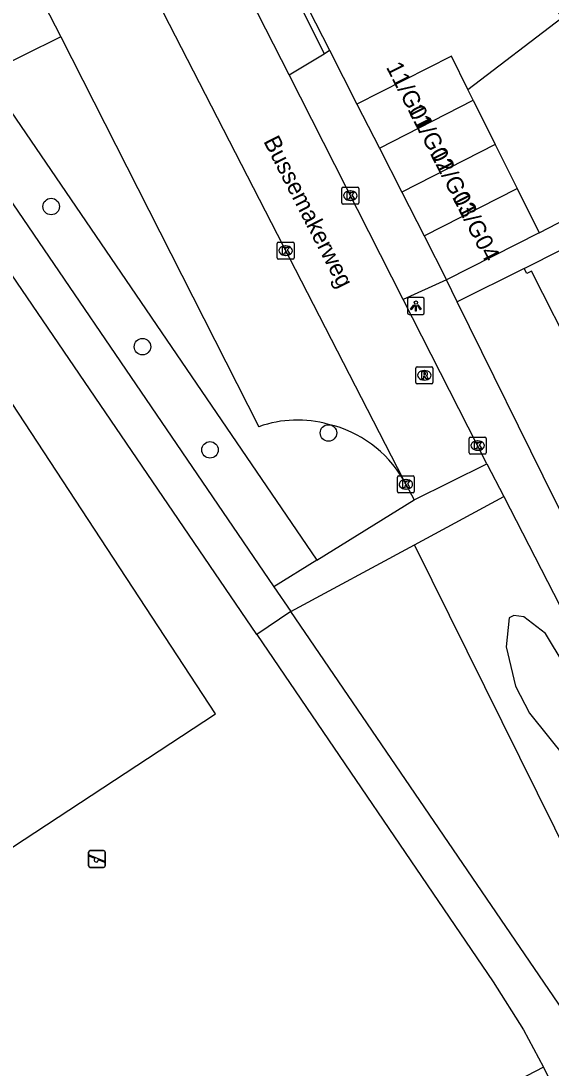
# Model space of a CAD drawing. Extents: x 159353 to 160616, y 385893 to 387321.
# Drawn here: x 159762.3 to 159793.7, y 386665.3 to 386727.3 of the extents above; entities that cross this region are included whole.
import ezdxf

# ---------------------------------------------------------------- set-up
doc = ezdxf.new("R2010")
doc.units = 0
for name, color, linetype in [('IMGEO_Boom', 7, 'Continuous'), ('IMGEO_Groenvoorziening', 7, 'Continuous'), ('IMGEO_Kolk', 7, 'Continuous'), ('IMGEO_Lichtpunt', 7, 'Continuous'), ('IMGEO_Openbare_ruimte_label', 7, 'Continuous'), ('IMGEO_Pand', 7, 'Continuous'), ('IMGEO_Pand_nummerreeks', 7, 'Continuous'), ('IMGEO_Parkeervlak_open', 7, 'Continuous'), ('IMGEO_Rijbaan_lokaal_open', 7, 'Continuous'), ('IMGEO_Rioolput', 7, 'Continuous'), ('IMGEO_Speelvoorziening', 7, 'Continuous'), ('IMGEO_Voetpad_halfverhard', 7, 'Continuous'), ('IMGEO_Voetpad_open', 7, 'Continuous')]:
    doc.layers.add(name, color=color, linetype=linetype)

msp = doc.modelspace()

# ---------------------------------------------------------------- linework, layer by layer
at = {"layer": 'IMGEO_Boom'}
for centre in [(159764.064, 386716.339), (159769.479, 386708.03), (159780.509, 386702.916), (159773.483, 386701.913)]:
    msp.add_circle(centre, 0.489, dxfattribs=at)
at = {"layer": 'IMGEO_Groenvoorziening'}
for points in [[(159764.634, 386726.397), (159760.151, 386724.197), (159779.818, 386695.378)], [(159773.812, 386686.27), (159752.312, 386719.042), (159738.934, 386710.266), (159760.434, 386677.493), (159773.812, 386686.27)], [(159798.102, 386671.061), (159785.62, 386696.288)], [(159799.75, 386674.768), (159800.193, 386674.934), (159800.47, 386675.932), (159799.362, 386678.982), (159797.422, 386683.917), (159795.538, 386686.967), (159794.486, 386689.185), (159793.377, 386691.015), (159792.103, 386692.013), (159791.504, 386692.091), (159791.216, 386691.957), (159791.05, 386690.238), (159791.604, 386687.909), (159792.435, 386686.301), (159794.596, 386683.584), (159795.982, 386681.145), (159796.591, 386678.982), (159799.029, 386674.934), (159799.75, 386674.768)], [(159793.264, 386665.301), (159755.367, 386645.61)]]:
    msp.add_lwpolyline(points, dxfattribs=at)
at = {"layer": 'IMGEO_Kolk'}
for p, q in [((159781.303, 386716.559), (159781.303, 386717.411)), ((159781.378, 386717.485), (159782.23, 386717.485)), ((159781.791, 386717.265), (159781.816, 386717.265)), ((159782.304, 386717.411), (159782.304, 386716.559)), ((159782.23, 386716.485), (159781.378, 386716.485)), ((159781.814, 386716.705), (159781.789, 386716.705)), ((159777.47, 386713.297), (159777.47, 386714.149)), ((159777.545, 386714.223), (159778.397, 386714.223)), ((159777.958, 386714.003), (159777.983, 386714.003)), ((159778.471, 386714.149), (159778.471, 386713.297)), ((159777.981, 386713.443), (159777.956, 386713.443)), ((159778.397, 386713.223), (159777.545, 386713.223)), ((159788.855, 386701.74), (159788.855, 386702.592)), ((159788.93, 386702.666), (159789.782, 386702.666)), ((159789.343, 386702.446), (159789.368, 386702.446)), ((159789.856, 386702.592), (159789.856, 386701.74)), ((159789.782, 386701.666), (159788.93, 386701.666)), ((159789.366, 386701.886), (159789.341, 386701.886)), ((159784.598, 386699.443), (159784.598, 386700.295)), ((159784.673, 386700.369), (159785.525, 386700.369)), ((159785.599, 386700.295), (159785.599, 386699.443)), ((159785.086, 386700.149), (159785.111, 386700.149)), ((159785.525, 386699.369), (159784.673, 386699.369)), ((159785.109, 386699.589), (159785.084, 386699.589))]:
    msp.add_line(p, q, dxfattribs=at)
for points in [[(159781.303, 386716.559), (159781.303, 386717.411)], [(159781.378, 386717.485), (159782.23, 386717.485)], [(159781.624, 386717.185), (159781.747, 386717.185), (159781.747, 386717.034), (159781.877, 386717.185), (159782.041, 386717.185), (159781.895, 386717.034), (159782.048, 386716.785), (159781.896, 386716.785), (159781.811, 386716.949), (159781.747, 386716.882), (159781.747, 386716.785), (159781.624, 386716.785), (159781.624, 386717.185)], [(159782.304, 386717.411), (159782.304, 386716.559)], [(159782.23, 386716.485), (159781.378, 386716.485)], [(159777.47, 386713.297), (159777.47, 386714.149)], [(159777.545, 386714.223), (159778.397, 386714.223)], [(159777.791, 386713.923), (159777.914, 386713.923), (159777.914, 386713.772), (159778.044, 386713.923), (159778.208, 386713.923), (159778.062, 386713.772), (159778.215, 386713.523), (159778.063, 386713.523), (159777.978, 386713.687), (159777.914, 386713.62), (159777.914, 386713.523), (159777.791, 386713.523), (159777.791, 386713.923)], [(159778.471, 386714.149), (159778.471, 386713.297)], [(159778.397, 386713.223), (159777.545, 386713.223)], [(159788.855, 386701.74), (159788.855, 386702.592)], [(159788.93, 386702.666), (159789.782, 386702.666)], [(159789.176, 386702.366), (159789.299, 386702.366), (159789.299, 386702.215), (159789.429, 386702.366), (159789.593, 386702.366), (159789.447, 386702.215), (159789.6, 386701.966), (159789.448, 386701.966), (159789.363, 386702.13), (159789.299, 386702.063), (159789.299, 386701.966), (159789.176, 386701.966), (159789.176, 386702.366)], [(159789.856, 386702.592), (159789.856, 386701.74)], [(159789.782, 386701.666), (159788.93, 386701.666)], [(159784.598, 386699.443), (159784.598, 386700.295)], [(159784.673, 386700.369), (159785.525, 386700.369)], [(159785.599, 386700.295), (159785.599, 386699.443)], [(159784.919, 386700.069), (159785.042, 386700.069), (159785.042, 386699.918), (159785.172, 386700.069), (159785.336, 386700.069), (159785.19, 386699.918), (159785.343, 386699.669), (159785.191, 386699.669), (159785.106, 386699.833), (159785.042, 386699.766), (159785.042, 386699.669), (159784.919, 386699.669), (159784.919, 386700.069)], [(159785.525, 386699.369), (159784.673, 386699.369)]]:
    msp.add_lwpolyline(points, dxfattribs=at)
for centre, start, end in [((159781.38, 386717.409), 91.55205, 178.44795), ((159781.38, 386717.409), 91.55205, 178.44795), ((159782.228, 386717.409), 1.55205, 88.44795), ((159782.228, 386717.409), 1.55205, 88.44795), ((159781.38, 386716.561), 181.55205, 268.44795), ((159781.38, 386716.561), 181.55205, 268.44795), ((159782.228, 386716.561), 271.55205, 358.44795), ((159782.228, 386716.561), 271.55205, 358.44795), ((159777.547, 386714.147), 91.55205, 178.44795), ((159777.547, 386714.147), 91.55205, 178.44795), ((159778.395, 386714.147), 1.55205, 88.44795), ((159778.395, 386714.147), 1.55205, 88.44795), ((159777.547, 386713.299), 181.55205, 268.44795), ((159777.547, 386713.299), 181.55205, 268.44795), ((159778.395, 386713.299), 271.55205, 358.44795), ((159778.395, 386713.299), 271.55205, 358.44795), ((159788.932, 386702.59), 91.55205, 178.44795), ((159788.932, 386702.59), 91.55205, 178.44795), ((159789.78, 386702.59), 1.55205, 88.44795), ((159789.78, 386702.59), 1.55205, 88.44795), ((159788.932, 386701.742), 181.55205, 268.44795), ((159788.932, 386701.742), 181.55205, 268.44795), ((159789.78, 386701.742), 271.55205, 358.44795), ((159789.78, 386701.742), 271.55205, 358.44795), ((159784.675, 386700.293), 91.55205, 178.44795), ((159784.675, 386700.293), 91.55205, 178.44795), ((159785.523, 386700.293), 1.55205, 88.44795), ((159785.523, 386700.293), 1.55205, 88.44795), ((159784.675, 386699.445), 181.55205, 268.44795), ((159784.675, 386699.445), 181.55205, 268.44795), ((159785.523, 386699.445), 271.55205, 358.44795), ((159785.523, 386699.445), 271.55205, 358.44795)]:
    msp.add_arc(centre, 0.0765, start, end, dxfattribs=at)
for centre, major_axis, ratio, start_param, end_param in [((159781.79, 386716.985), (-0.387, 0.002), 0.722429, 4.712389, 7.853982), ((159781.815, 386716.985), (-0.39, 0.002), 0.717154, 1.570796, 4.712389), ((159777.957, 386713.723), (-0.387, 0.002), 0.722429, 4.712389, 7.853982), ((159777.982, 386713.723), (-0.39, 0.002), 0.717154, 1.570796, 4.712389), ((159789.342, 386702.166), (-0.387, 0.002), 0.722429, 4.712389, 7.853982), ((159789.367, 386702.166), (-0.39, 0.002), 0.717154, 1.570796, 4.712389), ((159785.085, 386699.869), (-0.387, 0.002), 0.722429, 4.712389, 7.853982), ((159785.11, 386699.869), (-0.39, 0.002), 0.717154, 1.570796, 4.712389)]:
    msp.add_ellipse(centre, major_axis=major_axis, ratio=ratio, start_param=start_param, end_param=end_param, dxfattribs=at)
at = {"layer": 'IMGEO_Lichtpunt'}
for p, q in [((159785.193, 386710.847), (159785.193, 386710.04)), ((159785.193, 386710.847), (159785.193, 386710.04)), ((159786.095, 386710.942), (159785.287, 386710.942)), ((159786.095, 386710.942), (159785.287, 386710.942)), ((159786.189, 386710.04), (159786.189, 386710.847)), ((159786.189, 386710.04), (159786.189, 386710.847)), ((159785.287, 386709.946), (159786.095, 386709.946)), ((159785.287, 386709.946), (159786.095, 386709.946))]:
    msp.add_line(p, q, dxfattribs=at)
for points in [[(159785.567, 386710.511), (159785.606, 386710.483), (159785.418, 386710.221), (159785.38, 386710.248), (159785.567, 386710.511)], [(159785.669, 386710.463), (159785.716, 386710.463), (159785.716, 386710.141), (159785.669, 386710.141), (159785.669, 386710.463)], [(159785.779, 386710.483), (159785.817, 386710.51), (159786.004, 386710.248), (159785.965, 386710.22), (159785.779, 386710.483)]]:
    msp.add_lwpolyline(points, dxfattribs=at)
msp.add_circle((159785.692, 386710.645), 0.0994, dxfattribs=at)
for centre, start, end in [((159785.287, 386710.847), 90, 180), ((159785.287, 386710.847), 90, 180), ((159786.095, 386710.847), 0, 90), ((159786.095, 386710.847), 0, 90), ((159785.287, 386710.04), 180, 270), ((159785.287, 386710.04), 180, 270), ((159786.095, 386710.04), 270, 0), ((159786.095, 386710.04), 270, 360)]:
    msp.add_arc(centre, 0.0946, start, end, dxfattribs=at)
at = {"layer": 'IMGEO_Pand'}
for points in [[(159786.649, 386737.38), (159786.528, 386737.287), (159786.691, 386737.073), (159782.021, 386733.501), (159778.084, 386730.49), (159780.572, 386725.602)], [(159788.781, 386723.275), (159794.374, 386727.554), (159794.174, 386727.815)], [(159780.572, 386725.602), (159782.2, 386722.403)], [(159788.781, 386723.275), (159787.797, 386725.254), (159782.2, 386722.403)], [(159789.098, 386722.638), (159788.781, 386723.275)], [(159783.525, 386719.801), (159789.098, 386722.638)], [(159789.098, 386722.638), (159790.399, 386720.023)], [(159782.2, 386722.403), (159783.525, 386719.801)], [(159783.525, 386719.801), (159784.85, 386717.198)], [(159790.399, 386720.023), (159784.85, 386717.198)], [(159790.399, 386720.023), (159791.7, 386717.408)], [(159792.118, 386712.656), (159796.577, 386714.92), (159799.149, 386716.225), (159800.723, 386717.024), (159800.617, 386717.234), (159802.164, 386718.827)], [(159784.85, 386717.198), (159786.175, 386714.596)], [(159786.175, 386714.596), (159791.7, 386717.408)], [(159791.7, 386717.408), (159793.004, 386714.787)], [(159786.175, 386714.596), (159787.5, 386711.993)], [(159793.004, 386714.787), (159787.5, 386711.993)], [(159795.029, 386706.905), (159794.966, 386707.029), (159795.248, 386707.172), (159792.539, 386712.507), (159792.264, 386712.367), (159792.118, 386712.656)]]:
    msp.add_lwpolyline(points, dxfattribs=at)
at = {"layer": 'IMGEO_Parkeervlak_open'}
for points in [[(159763.298, 386729.024), (159764.634, 386726.397)], [(159764.634, 386726.397), (159776.386, 386703.286)]]:
    msp.add_lwpolyline(points, dxfattribs=at)
for centre, radius, start, end in [((159778.668, 386696.87), 6.81, 74.27527, 109.58185), ((159778.944, 386696.665), 6.94, 30.36447, 76.92347)]:
    msp.add_arc(centre, radius, start, end, dxfattribs=at)
at = {"layer": 'IMGEO_Rijbaan_lokaal_open'}
for points in [[(159778.173, 386724.145), (159774.944, 386730.509)], [(159770.001, 386729.245), (159784.932, 386700.173)], [(159784.934, 386710.819), (159778.173, 386724.145)], [(159789.903, 386701.093), (159784.934, 386710.819)], [(159785.59, 386698.955), (159789.903, 386701.093)], [(159784.932, 386700.173), (159785.59, 386698.955)]]:
    msp.add_lwpolyline(points, dxfattribs=at)
at = {"layer": 'IMGEO_Rioolput'}
for p, q in [((159785.693, 386705.908), (159785.693, 386706.76)), ((159785.768, 386706.834), (159786.62, 386706.834)), ((159786.181, 386706.614), (159786.206, 386706.614)), ((159786.694, 386706.76), (159786.694, 386705.908)), ((159786.62, 386705.834), (159785.768, 386705.834)), ((159786.204, 386706.054), (159786.179, 386706.054))]:
    msp.add_line(p, q, dxfattribs=at)
for points in [[(159785.693, 386705.908), (159785.693, 386706.76)], [(159785.768, 386706.834), (159786.62, 386706.834)], [(159786.282, 386706.532), (159786.03, 386706.534), (159786.03, 386706.134)], [(159786.208, 386706.453), (159786.154, 386706.453), (159786.154, 386706.372)], [(159786.694, 386706.76), (159786.694, 386705.908)], [(159786.62, 386705.834), (159785.768, 386705.834)], [(159786.03, 386706.134), (159786.154, 386706.134), (159786.154, 386706.296), (159786.165, 386706.296)], [(159786.154, 386706.372), (159786.206, 386706.372)], [(159786.212, 386706.267), (159786.283, 386706.134), (159786.423, 386706.134), (159786.358, 386706.26)]]:
    msp.add_lwpolyline(points, dxfattribs=at)
for centre, radius, start, end in [((159785.77, 386706.758), 0.0765, 91.55205, 178.44795), ((159785.77, 386706.758), 0.0765, 91.55205, 178.44795), ((159786.214, 386706.357), 0.0964, 77.00612, 93.18647), ((159786.228, 386706.414), 0.0378, 276.66336, 79.67722), ((159786.281, 386706.422), 0.109, 350.36119, 89.41601), ((159786.618, 386706.758), 0.0765, 1.55205, 88.44795), ((159786.618, 386706.758), 0.0765, 1.55205, 88.44795), ((159785.77, 386705.91), 0.0765, 181.55205, 268.44795), ((159785.77, 386705.91), 0.0765, 181.55205, 268.44795), ((159786.164, 386706.243), 0.0533, 26.02933, 88.69889), ((159786.19, 386706.561), 0.19, 274.7715, 282.96867), ((159786.279, 386706.422), 0.112, 277.58423, 350.98172), ((159786.263, 386706.207), 0.108, 29.51342, 73.79051), ((159786.618, 386705.91), 0.0765, 271.55205, 358.44795), ((159786.618, 386705.91), 0.0765, 271.55205, 358.44795)]:
    msp.add_arc(centre, radius, start, end, dxfattribs=at)
for centre, major_axis, ratio, start_param, end_param in [((159786.18, 386706.334), (-0.387, 0.002), 0.722429, 4.712389, 7.853982), ((159786.205, 386706.334), (-0.39, 0.002), 0.717154, 1.570796, 4.712389)]:
    msp.add_ellipse(centre, major_axis=major_axis, ratio=ratio, start_param=start_param, end_param=end_param, dxfattribs=at)
at = {"layer": 'IMGEO_Speelvoorziening'}
for p, q in [((159766.279, 386677.253), (159766.279, 386678.053)), ((159766.279, 386678.053), (159766.279, 386677.253)), ((159766.379, 386678.153), (159767.169, 386678.153)), ((159767.169, 386678.153), (159766.379, 386678.153)), ((159767.269, 386678.053), (159767.269, 386677.253)), ((159767.269, 386677.253), (159767.269, 386678.053)), ((159766.662, 386677.681), (159766.323, 386677.818)), ((159766.348, 386677.878), (159767.224, 386677.525)), ((159767.2, 386677.465), (159766.86, 386677.602)), ((159767.169, 386677.153), (159766.379, 386677.153)), ((159766.379, 386677.153), (159767.169, 386677.153))]:
    msp.add_line(p, q, dxfattribs=at)
for centre, radius, start, end in [((159766.379, 386678.053), 0.1, 90, 180), ((159766.379, 386678.053), 0.1, 90, 180), ((159767.169, 386678.053), 0.1, 0, 90), ((159767.169, 386678.053), 0.1, 360, 90), ((159766.336, 386677.848), 0.0327, 68.07798, 248.07798), ((159766.741, 386677.591), 0.12, 130.99278, 5.16318), ((159767.212, 386677.495), 0.0327, 248.07798, 68.07798), ((159766.379, 386677.253), 0.1, 180, 270), ((159766.379, 386677.253), 0.1, 180, 270), ((159767.169, 386677.253), 0.1, 270, 0), ((159767.169, 386677.253), 0.1, 270, 0)]:
    msp.add_arc(centre, radius, start, end, dxfattribs=at)
at = {"layer": 'IMGEO_Voetpad_halfverhard'}
for points in [[(159776.256, 386690.955), (159736.025, 386750), (159732.19, 386755.628), (159727.116, 386756.71)], [(159763.298, 386729.024), (159755.722, 386725.366), (159777.265, 386693.796)], [(159785.62, 386696.288), (159790.908, 386699.138)], [(159779.818, 386695.378), (159785.59, 386698.955)], [(159778.268, 386692.326), (159785.62, 386696.288)], [(159779.818, 386695.378), (159777.265, 386693.796)], [(159777.265, 386693.796), (159778.268, 386692.326)], [(159778.268, 386692.326), (159776.256, 386690.955)], [(159796.538, 386669.291), (159794.417, 386668.661), (159778.268, 386692.326)], [(159776.256, 386690.955), (159790.276, 386670.378), (159792.074, 386667.528), (159793.264, 386665.301)], [(159793.264, 386665.301), (159797.144, 386657.349), (159798.241, 386655.101), (159766.359, 386638.933), (159760.307, 386635.84)]]:
    msp.add_lwpolyline(points, dxfattribs=at)
at = {"layer": 'IMGEO_Voetpad_open'}
for points in [[(159777.241, 386731.445), (159780.257, 386725.393)], [(159778.173, 386724.145), (159780.257, 386725.393)], [(159780.257, 386725.393), (159780.572, 386725.602)], [(159793.004, 386714.787), (159796.865, 386716.785)], [(159792.118, 386712.656), (159788.142, 386710.693)], [(159787.5, 386711.993), (159784.934, 386710.819)], [(159788.142, 386710.693), (159787.5, 386711.993)], [(159810.613, 386666.297), (159793.976, 386698.877), (159788.142, 386710.693)], [(159789.903, 386701.093), (159790.908, 386699.138)], [(159790.908, 386699.138), (159803.831, 386673.99)]]:
    msp.add_lwpolyline(points, dxfattribs=at)

# ---------------------------------------------------------------- texts
at = {"layer": 'IMGEO_Openbare_ruimte_label'}
msp.add_text('Bussemakerweg', height=1, rotation=297.12877, dxfattribs=at).set_placement((159776.63, 386720.215))
at = {"layer": 'IMGEO_Pand_nummerreeks'}
for s, rotation, p in [('11/G01', 296.98037, (159783.903, 386724.613)), ('11/G02', 296.98182, (159785.175, 386722.115)), ('11/G03', 296.98182, (159786.502, 386719.507)), ('11/G04', 296.98182, (159787.827, 386716.904))]:
    msp.add_text(s, height=1, rotation=rotation, dxfattribs=at).set_placement(p)

doc.saveas('drawing.dxf')
